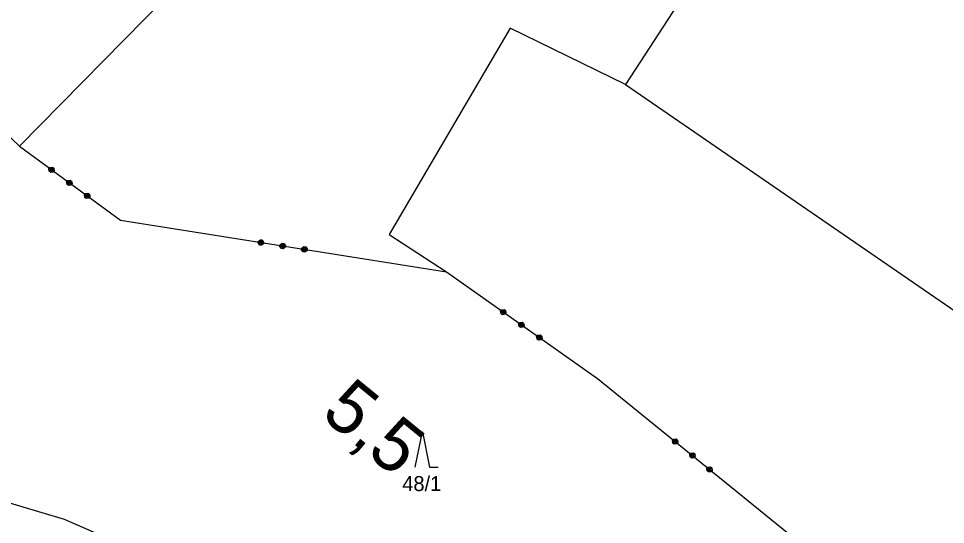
# Model space of a CAD drawing. Extents: x -866656 to -858817, y -1041816 to -1038653.
# Drawn here: x -864815.8 to -864710.7, y -1041143.1 to -1041085.8 of the extents above; entities that cross this region are included whole.
import ezdxf

# ---------------------------------------------------------------- set-up
doc = ezdxf.new("R2010")
doc.units = 0
for name, color, linetype in [('Vrstva 1', 7, 'Continuous'), ('Vrstva 3', 7, 'Continuous'), ('Vrstva 7', 7, 'Continuous')]:
    doc.layers.add(name, color=color, linetype=linetype)

msp = doc.modelspace()

# ---------------------------------------------------------------- linework, layer by layer
at = {"layer": 'Vrstva 1'}
for p, q in [((-864815.68, -1041100.22), (-864859.57, -1041058.28)), ((-864735.74, -1041075.92), (-864746.95, -1041093.22)), ((-864760.05, -1041086.83), (-864773.75, -1041110.2)), ((-864746.95, -1041093.22), (-864760.05, -1041086.83)), ((-864746.95, -1041093.22), (-864694.02, -1041129.59)), ((-864773.75, -1041110.2), (-864767.26, -1041114.45)), ((-864770.8, -1041136.59), (-864770, -1041132.59)), ((-864770, -1041132.59), (-864769.2, -1041136.59)), ((-864810.58, -1041142.49), (-864834, -1041135.62)), ((-864769.2, -1041136.59), (-864768.2, -1041136.59)), ((-864775.1, -1041157.93), (-864810.58, -1041142.49))]:
    msp.add_line(p, q, dxfattribs=at)
at = {"layer": 'Vrstva 3'}
for p, q in [((-864762.31, -1041045.95), (-864815.68, -1041100.22)), ((-864762.31, -1041045.95), (-864815.68, -1041100.22)), ((-864815.68, -1041100.22), (-864804.23, -1041108.61)), ((-864815.68, -1041100.22), (-864804.23, -1041108.61)), ((-864812.35, -1041102.78), (-864812.23, -1041102.62)), ((-864812.35, -1041102.78), (-864812.23, -1041102.62)), ((-864812.31, -1041103.06), (-864812.35, -1041102.78)), ((-864812.31, -1041103.06), (-864812.35, -1041102.78)), ((-864812.15, -1041103.18), (-864812.31, -1041103.06)), ((-864812.15, -1041103.18), (-864812.31, -1041103.06)), ((-864812.15, -1041102.68), (-864812.27, -1041102.84)), ((-864812.15, -1041102.68), (-864812.27, -1041102.84)), ((-864812.27, -1041102.84), (-864812.25, -1041102.98)), ((-864812.27, -1041102.84), (-864812.25, -1041102.98)), ((-864812.25, -1041102.98), (-864812.01, -1041102.66)), ((-864812.25, -1041102.98), (-864812.01, -1041102.66)), ((-864812.23, -1041102.62), (-864811.96, -1041102.58)), ((-864812.23, -1041102.62), (-864811.96, -1041102.58)), ((-864811.93, -1041102.72), (-864812.17, -1041103.04)), ((-864811.93, -1041102.72), (-864812.17, -1041103.04)), ((-864811.87, -1041103.14), (-864812.15, -1041103.18)), ((-864811.87, -1041103.14), (-864812.15, -1041103.18)), ((-864811.85, -1041102.78), (-864812.09, -1041103.1)), ((-864811.85, -1041102.78), (-864812.09, -1041103.1)), ((-864812.09, -1041103.1), (-864811.95, -1041103.08)), ((-864812.09, -1041103.1), (-864811.95, -1041103.08)), ((-864812.01, -1041102.66), (-864811.85, -1041102.78)), ((-864812.01, -1041102.66), (-864811.85, -1041102.78)), ((-864811.96, -1041102.58), (-864811.79, -1041102.7)), ((-864811.96, -1041102.58), (-864811.79, -1041102.7)), ((-864811.95, -1041103.08), (-864811.83, -1041102.92)), ((-864811.95, -1041103.08), (-864811.83, -1041102.92)), ((-864811.75, -1041102.97), (-864811.87, -1041103.14)), ((-864811.75, -1041102.97), (-864811.87, -1041103.14)), ((-864811.79, -1041102.7), (-864811.75, -1041102.97)), ((-864811.79, -1041102.7), (-864811.75, -1041102.97)), ((-864810.34, -1041104.26), (-864810.22, -1041104.1)), ((-864810.34, -1041104.26), (-864810.22, -1041104.1)), ((-864810.29, -1041104.54), (-864810.34, -1041104.26)), ((-864810.29, -1041104.54), (-864810.34, -1041104.26)), ((-864810.14, -1041104.16), (-864810.26, -1041104.32)), ((-864810.14, -1041104.16), (-864810.26, -1041104.32)), ((-864810.26, -1041104.32), (-864810.23, -1041104.46)), ((-864810.26, -1041104.32), (-864810.23, -1041104.46)), ((-864810.23, -1041104.46), (-864810, -1041104.14)), ((-864810.23, -1041104.46), (-864810, -1041104.14)), ((-864810.22, -1041104.1), (-864809.94, -1041104.05)), ((-864810.22, -1041104.1), (-864809.94, -1041104.05)), ((-864809.92, -1041104.19), (-864810.15, -1041104.52)), ((-864809.92, -1041104.19), (-864810.15, -1041104.52)), ((-864809.84, -1041104.25), (-864810.07, -1041104.58)), ((-864809.84, -1041104.25), (-864810.07, -1041104.58)), ((-864810, -1041104.14), (-864809.84, -1041104.25)), ((-864810, -1041104.14), (-864809.84, -1041104.25)), ((-864809.94, -1041104.05), (-864809.78, -1041104.17)), ((-864809.94, -1041104.05), (-864809.78, -1041104.17)), ((-864809.93, -1041104.55), (-864809.82, -1041104.39)), ((-864809.93, -1041104.55), (-864809.82, -1041104.39)), ((-864809.73, -1041104.45), (-864809.85, -1041104.61)), ((-864809.73, -1041104.45), (-864809.85, -1041104.61)), ((-864809.78, -1041104.17), (-864809.73, -1041104.45)), ((-864809.78, -1041104.17), (-864809.73, -1041104.45)), ((-864810.13, -1041104.66), (-864810.29, -1041104.54)), ((-864810.13, -1041104.66), (-864810.29, -1041104.54)), ((-864809.85, -1041104.61), (-864810.13, -1041104.66)), ((-864809.85, -1041104.61), (-864810.13, -1041104.66)), ((-864810.07, -1041104.58), (-864809.93, -1041104.55)), ((-864810.07, -1041104.58), (-864809.93, -1041104.55)), ((-864808.2, -1041105.58), (-864807.92, -1041105.53)), ((-864808.2, -1041105.58), (-864807.92, -1041105.53)), ((-864807.92, -1041105.53), (-864807.76, -1041105.65)), ((-864807.92, -1041105.53), (-864807.76, -1041105.65)), ((-864808.32, -1041105.74), (-864808.2, -1041105.58)), ((-864808.32, -1041105.74), (-864808.2, -1041105.58)), ((-864808.28, -1041106.02), (-864808.32, -1041105.74)), ((-864808.28, -1041106.02), (-864808.32, -1041105.74)), ((-864808.11, -1041106.13), (-864808.28, -1041106.02)), ((-864808.11, -1041106.13), (-864808.28, -1041106.02)), ((-864808.12, -1041105.63), (-864808.24, -1041105.8)), ((-864808.12, -1041105.63), (-864808.24, -1041105.8)), ((-864808.24, -1041105.8), (-864808.22, -1041105.94)), ((-864808.24, -1041105.8), (-864808.22, -1041105.94)), ((-864808.22, -1041105.94), (-864807.98, -1041105.61)), ((-864808.22, -1041105.94), (-864807.98, -1041105.61)), ((-864807.9, -1041105.67), (-864808.14, -1041105.99)), ((-864807.9, -1041105.67), (-864808.14, -1041105.99)), ((-864807.84, -1041106.09), (-864808.11, -1041106.13)), ((-864807.84, -1041106.09), (-864808.11, -1041106.13)), ((-864807.82, -1041105.73), (-864808.06, -1041106.05)), ((-864807.82, -1041105.73), (-864808.06, -1041106.05)), ((-864808.06, -1041106.05), (-864807.92, -1041106.03)), ((-864808.06, -1041106.05), (-864807.92, -1041106.03)), ((-864807.98, -1041105.61), (-864807.82, -1041105.73)), ((-864807.98, -1041105.61), (-864807.82, -1041105.73)), ((-864807.92, -1041106.03), (-864807.8, -1041105.87)), ((-864807.92, -1041106.03), (-864807.8, -1041105.87)), ((-864807.72, -1041105.93), (-864807.84, -1041106.09)), ((-864807.72, -1041105.93), (-864807.84, -1041106.09)), ((-864807.76, -1041105.65), (-864807.72, -1041105.93)), ((-864807.76, -1041105.65), (-864807.72, -1041105.93)), ((-864804.23, -1041108.61), (-864767.26, -1041114.45)), ((-864804.23, -1041108.61), (-864767.26, -1041114.45)), ((-864788.62, -1041111.18), (-864788.59, -1041110.98)), ((-864788.62, -1041111.18), (-864788.59, -1041110.98)), ((-864788.46, -1041111.41), (-864788.62, -1041111.18)), ((-864788.46, -1041111.41), (-864788.62, -1041111.18)), ((-864788.59, -1041110.98), (-864788.36, -1041110.81)), ((-864788.59, -1041110.98), (-864788.36, -1041110.81)), ((-864788.49, -1041110.99), (-864788.53, -1041111.19)), ((-864788.49, -1041110.99), (-864788.53, -1041111.19)), ((-864788.53, -1041111.19), (-864788.44, -1041111.31)), ((-864788.53, -1041111.19), (-864788.44, -1041111.31)), ((-864788.26, -1041111.44), (-864788.46, -1041111.41)), ((-864788.26, -1041111.44), (-864788.46, -1041111.41)), ((-864788.44, -1041111.31), (-864788.38, -1041110.91)), ((-864788.44, -1041111.31), (-864788.38, -1041110.91)), ((-864788.38, -1041110.91), (-864788.18, -1041110.94)), ((-864788.38, -1041110.91), (-864788.18, -1041110.94)), ((-864788.36, -1041110.81), (-864788.17, -1041110.84)), ((-864788.36, -1041110.81), (-864788.17, -1041110.84)), ((-864788.28, -1041110.93), (-864788.34, -1041111.32)), ((-864788.28, -1041110.93), (-864788.34, -1041111.32)), ((-864788.03, -1041111.27), (-864788.26, -1041111.44)), ((-864788.03, -1041111.27), (-864788.26, -1041111.44)), ((-864788.18, -1041110.94), (-864788.24, -1041111.34)), ((-864788.18, -1041110.94), (-864788.24, -1041111.34)), ((-864788.24, -1041111.34), (-864788.13, -1041111.25)), ((-864788.24, -1041111.34), (-864788.13, -1041111.25)), ((-864788.17, -1041110.84), (-864788, -1041111.07)), ((-864788.17, -1041110.84), (-864788, -1041111.07)), ((-864788.13, -1041111.25), (-864788.1, -1041111.06)), ((-864788.13, -1041111.25), (-864788.1, -1041111.06)), ((-864788, -1041111.07), (-864788.03, -1041111.27)), ((-864788, -1041111.07), (-864788.03, -1041111.27)), ((-864786.16, -1041111.57), (-864786.12, -1041111.37)), ((-864786.16, -1041111.57), (-864786.12, -1041111.37)), ((-864785.99, -1041111.8), (-864786.16, -1041111.57)), ((-864785.99, -1041111.8), (-864786.16, -1041111.57)), ((-864786.12, -1041111.37), (-864785.9, -1041111.2)), ((-864786.12, -1041111.37), (-864785.9, -1041111.2)), ((-864786.03, -1041111.38), (-864786.06, -1041111.58)), ((-864786.03, -1041111.38), (-864786.06, -1041111.58)), ((-864786.06, -1041111.58), (-864785.97, -1041111.7)), ((-864786.06, -1041111.58), (-864785.97, -1041111.7)), ((-864785.79, -1041111.83), (-864785.99, -1041111.8)), ((-864785.79, -1041111.83), (-864785.99, -1041111.8)), ((-864785.97, -1041111.7), (-864785.91, -1041111.3)), ((-864785.97, -1041111.7), (-864785.91, -1041111.3)), ((-864785.91, -1041111.3), (-864785.71, -1041111.33)), ((-864785.91, -1041111.3), (-864785.71, -1041111.33)), ((-864785.9, -1041111.2), (-864785.7, -1041111.23)), ((-864785.9, -1041111.2), (-864785.7, -1041111.23)), ((-864785.81, -1041111.32), (-864785.87, -1041111.71)), ((-864785.81, -1041111.32), (-864785.87, -1041111.71)), ((-864785.56, -1041111.66), (-864785.79, -1041111.83)), ((-864785.56, -1041111.66), (-864785.79, -1041111.83)), ((-864785.71, -1041111.33), (-864785.78, -1041111.73)), ((-864785.71, -1041111.33), (-864785.78, -1041111.73)), ((-864785.78, -1041111.73), (-864785.66, -1041111.64)), ((-864785.78, -1041111.73), (-864785.66, -1041111.64)), ((-864785.7, -1041111.23), (-864785.53, -1041111.46)), ((-864785.7, -1041111.23), (-864785.53, -1041111.46)), ((-864785.66, -1041111.64), (-864785.63, -1041111.45)), ((-864785.66, -1041111.64), (-864785.63, -1041111.45)), ((-864785.53, -1041111.46), (-864785.56, -1041111.66)), ((-864785.53, -1041111.46), (-864785.56, -1041111.66)), ((-864783.69, -1041111.96), (-864783.66, -1041111.76)), ((-864783.69, -1041111.96), (-864783.66, -1041111.76)), ((-864783.66, -1041111.76), (-864783.43, -1041111.59)), ((-864783.66, -1041111.76), (-864783.43, -1041111.59)), ((-864783.56, -1041111.77), (-864783.59, -1041111.97)), ((-864783.56, -1041111.77), (-864783.59, -1041111.97)), ((-864783.5, -1041112.09), (-864783.44, -1041111.69)), ((-864783.5, -1041112.09), (-864783.44, -1041111.69)), ((-864783.44, -1041111.69), (-864783.24, -1041111.72)), ((-864783.44, -1041111.69), (-864783.24, -1041111.72)), ((-864783.43, -1041111.59), (-864783.23, -1041111.62)), ((-864783.43, -1041111.59), (-864783.23, -1041111.62)), ((-864783.34, -1041111.71), (-864783.41, -1041112.1)), ((-864783.34, -1041111.71), (-864783.41, -1041112.1)), ((-864783.24, -1041111.72), (-864783.31, -1041112.12)), ((-864783.24, -1041111.72), (-864783.31, -1041112.12)), ((-864783.23, -1041111.62), (-864783.06, -1041111.85)), ((-864783.23, -1041111.62), (-864783.06, -1041111.85)), ((-864783.19, -1041112.03), (-864783.16, -1041111.84)), ((-864783.19, -1041112.03), (-864783.16, -1041111.84)), ((-864783.52, -1041112.19), (-864783.69, -1041111.96)), ((-864783.52, -1041112.19), (-864783.69, -1041111.96)), ((-864783.59, -1041111.97), (-864783.5, -1041112.09)), ((-864783.59, -1041111.97), (-864783.5, -1041112.09)), ((-864783.32, -1041112.22), (-864783.52, -1041112.19)), ((-864783.32, -1041112.22), (-864783.52, -1041112.19)), ((-864783.09, -1041112.05), (-864783.32, -1041112.22)), ((-864783.09, -1041112.05), (-864783.32, -1041112.22)), ((-864783.31, -1041112.12), (-864783.19, -1041112.03)), ((-864783.31, -1041112.12), (-864783.19, -1041112.03)), ((-864783.06, -1041111.85), (-864783.09, -1041112.05)), ((-864783.06, -1041111.85), (-864783.09, -1041112.05)), ((-864767.26, -1041114.45), (-864750.13, -1041126.55)), ((-864767.26, -1041114.45), (-864750.13, -1041126.55)), ((-864761.12, -1041118.91), (-864761.01, -1041118.74)), ((-864761.12, -1041118.91), (-864761.01, -1041118.74)), ((-864761.07, -1041119.19), (-864761.12, -1041118.91)), ((-864761.07, -1041119.19), (-864761.12, -1041118.91)), ((-864760.91, -1041119.3), (-864761.07, -1041119.19)), ((-864760.91, -1041119.3), (-864761.07, -1041119.19)), ((-864760.92, -1041118.8), (-864761.04, -1041118.97)), ((-864760.92, -1041118.8), (-864761.04, -1041118.97)), ((-864761.04, -1041118.97), (-864761.02, -1041119.1)), ((-864761.04, -1041118.97), (-864761.02, -1041119.1)), ((-864761.02, -1041119.1), (-864760.78, -1041118.78)), ((-864761.02, -1041119.1), (-864760.78, -1041118.78)), ((-864761.01, -1041118.74), (-864760.73, -1041118.7)), ((-864761.01, -1041118.74), (-864760.73, -1041118.7)), ((-864760.7, -1041118.84), (-864760.93, -1041119.16)), ((-864760.7, -1041118.84), (-864760.93, -1041119.16)), ((-864760.62, -1041118.89), (-864760.85, -1041119.22)), ((-864760.62, -1041118.89), (-864760.85, -1041119.22)), ((-864760.85, -1041119.22), (-864760.71, -1041119.2)), ((-864760.85, -1041119.22), (-864760.71, -1041119.2)), ((-864760.78, -1041118.78), (-864760.62, -1041118.89)), ((-864760.78, -1041118.78), (-864760.62, -1041118.89)), ((-864760.73, -1041118.7), (-864760.56, -1041118.81)), ((-864760.73, -1041118.7), (-864760.56, -1041118.81)), ((-864760.71, -1041119.2), (-864760.6, -1041119.03)), ((-864760.71, -1041119.2), (-864760.6, -1041119.03)), ((-864760.52, -1041119.09), (-864760.63, -1041119.25)), ((-864760.52, -1041119.09), (-864760.63, -1041119.25)), ((-864760.56, -1041118.81), (-864760.52, -1041119.09)), ((-864760.56, -1041118.81), (-864760.52, -1041119.09)), ((-864760.63, -1041119.25), (-864760.91, -1041119.3)), ((-864760.63, -1041119.25), (-864760.91, -1041119.3)), ((-864759.08, -1041120.35), (-864758.96, -1041120.19)), ((-864759.08, -1041120.35), (-864758.96, -1041120.19)), ((-864758.88, -1041120.24), (-864759, -1041120.41)), ((-864758.88, -1041120.24), (-864759, -1041120.41)), ((-864758.97, -1041120.55), (-864758.74, -1041120.22)), ((-864758.97, -1041120.55), (-864758.74, -1041120.22)), ((-864758.96, -1041120.19), (-864758.69, -1041120.14)), ((-864758.96, -1041120.19), (-864758.69, -1041120.14)), ((-864758.74, -1041120.22), (-864758.58, -1041120.34)), ((-864758.74, -1041120.22), (-864758.58, -1041120.34)), ((-864758.69, -1041120.14), (-864758.52, -1041120.25)), ((-864758.69, -1041120.14), (-864758.52, -1041120.25)), ((-864759.03, -1041120.63), (-864759.08, -1041120.35)), ((-864759.03, -1041120.63), (-864759.08, -1041120.35)), ((-864758.87, -1041120.74), (-864759.03, -1041120.63)), ((-864758.87, -1041120.74), (-864759.03, -1041120.63)), ((-864759, -1041120.41), (-864758.97, -1041120.55)), ((-864759, -1041120.41), (-864758.97, -1041120.55)), ((-864758.66, -1041120.28), (-864758.89, -1041120.6)), ((-864758.66, -1041120.28), (-864758.89, -1041120.6)), ((-864758.59, -1041120.7), (-864758.87, -1041120.74)), ((-864758.59, -1041120.7), (-864758.87, -1041120.74)), ((-864758.58, -1041120.34), (-864758.81, -1041120.66)), ((-864758.58, -1041120.34), (-864758.81, -1041120.66)), ((-864758.81, -1041120.66), (-864758.67, -1041120.64)), ((-864758.81, -1041120.66), (-864758.67, -1041120.64)), ((-864758.67, -1041120.64), (-864758.56, -1041120.48)), ((-864758.67, -1041120.64), (-864758.56, -1041120.48)), ((-864758.47, -1041120.53), (-864758.59, -1041120.7)), ((-864758.47, -1041120.53), (-864758.59, -1041120.7)), ((-864758.52, -1041120.25), (-864758.47, -1041120.53)), ((-864758.52, -1041120.25), (-864758.47, -1041120.53)), ((-864757.04, -1041121.79), (-864756.92, -1041121.63)), ((-864757.04, -1041121.79), (-864756.92, -1041121.63)), ((-864756.99, -1041122.07), (-864757.04, -1041121.79)), ((-864756.99, -1041122.07), (-864757.04, -1041121.79)), ((-864756.83, -1041122.19), (-864756.99, -1041122.07)), ((-864756.83, -1041122.19), (-864756.99, -1041122.07)), ((-864756.84, -1041121.69), (-864756.96, -1041121.85)), ((-864756.84, -1041121.69), (-864756.96, -1041121.85)), ((-864756.96, -1041121.85), (-864756.93, -1041121.99)), ((-864756.96, -1041121.85), (-864756.93, -1041121.99)), ((-864756.93, -1041121.99), (-864756.7, -1041121.66)), ((-864756.93, -1041121.99), (-864756.7, -1041121.66)), ((-864756.92, -1041121.63), (-864756.64, -1041121.58)), ((-864756.92, -1041121.63), (-864756.64, -1041121.58)), ((-864756.62, -1041121.72), (-864756.85, -1041122.05)), ((-864756.62, -1041121.72), (-864756.85, -1041122.05)), ((-864756.55, -1041122.14), (-864756.83, -1041122.19)), ((-864756.55, -1041122.14), (-864756.83, -1041122.19)), ((-864756.54, -1041121.78), (-864756.77, -1041122.1)), ((-864756.54, -1041121.78), (-864756.77, -1041122.1)), ((-864756.77, -1041122.1), (-864756.63, -1041122.08)), ((-864756.77, -1041122.1), (-864756.63, -1041122.08)), ((-864756.7, -1041121.66), (-864756.54, -1041121.78)), ((-864756.7, -1041121.66), (-864756.54, -1041121.78)), ((-864756.64, -1041121.58), (-864756.48, -1041121.7)), ((-864756.64, -1041121.58), (-864756.48, -1041121.7)), ((-864756.63, -1041122.08), (-864756.51, -1041121.92)), ((-864756.63, -1041122.08), (-864756.51, -1041121.92)), ((-864756.43, -1041121.98), (-864756.55, -1041122.14)), ((-864756.43, -1041121.98), (-864756.55, -1041122.14)), ((-864756.48, -1041121.7), (-864756.43, -1041121.98)), ((-864756.48, -1041121.7), (-864756.43, -1041121.98)), ((-864750.13, -1041126.55), (-864728.47, -1041144.08)), ((-864750.13, -1041126.55), (-864728.47, -1041144.08)), ((-864741.62, -1041133.57), (-864741.49, -1041133.41)), ((-864741.62, -1041133.57), (-864741.49, -1041133.41)), ((-864741.59, -1041133.85), (-864741.62, -1041133.57)), ((-864741.59, -1041133.85), (-864741.62, -1041133.57)), ((-864741.43, -1041133.97), (-864741.59, -1041133.85)), ((-864741.43, -1041133.97), (-864741.59, -1041133.85)), ((-864741.41, -1041133.47), (-864741.54, -1041133.63)), ((-864741.41, -1041133.47), (-864741.54, -1041133.63)), ((-864741.54, -1041133.63), (-864741.52, -1041133.77)), ((-864741.54, -1041133.63), (-864741.52, -1041133.77)), ((-864741.52, -1041133.77), (-864741.27, -1041133.46)), ((-864741.52, -1041133.77), (-864741.27, -1041133.46)), ((-864741.49, -1041133.41), (-864741.21, -1041133.38)), ((-864741.49, -1041133.41), (-864741.21, -1041133.38)), ((-864741.2, -1041133.52), (-864741.45, -1041133.83)), ((-864741.2, -1041133.52), (-864741.45, -1041133.83)), ((-864741.12, -1041133.59), (-864741.37, -1041133.9)), ((-864741.12, -1041133.59), (-864741.37, -1041133.9)), ((-864741.37, -1041133.9), (-864741.23, -1041133.88)), ((-864741.37, -1041133.9), (-864741.23, -1041133.88)), ((-864741.27, -1041133.46), (-864741.12, -1041133.59)), ((-864741.27, -1041133.46), (-864741.12, -1041133.59)), ((-864741.23, -1041133.88), (-864741.1, -1041133.73)), ((-864741.23, -1041133.88), (-864741.1, -1041133.73)), ((-864741.21, -1041133.38), (-864741.05, -1041133.51)), ((-864741.21, -1041133.38), (-864741.05, -1041133.51)), ((-864741.02, -1041133.79), (-864741.15, -1041133.95)), ((-864741.02, -1041133.79), (-864741.15, -1041133.95)), ((-864741.05, -1041133.51), (-864741.02, -1041133.79)), ((-864741.05, -1041133.51), (-864741.02, -1041133.79)), ((-864741.15, -1041133.95), (-864741.43, -1041133.97)), ((-864741.15, -1041133.95), (-864741.43, -1041133.97)), ((-864739.55, -1041134.98), (-864739.27, -1041134.96)), ((-864739.55, -1041134.98), (-864739.27, -1041134.96)), ((-864739.27, -1041134.96), (-864739.11, -1041135.08)), ((-864739.27, -1041134.96), (-864739.11, -1041135.08)), ((-864739.67, -1041135.14), (-864739.55, -1041134.98)), ((-864739.67, -1041135.14), (-864739.55, -1041134.98)), ((-864739.64, -1041135.42), (-864739.67, -1041135.14)), ((-864739.64, -1041135.42), (-864739.67, -1041135.14)), ((-864739.49, -1041135.55), (-864739.64, -1041135.42)), ((-864739.49, -1041135.55), (-864739.64, -1041135.42)), ((-864739.47, -1041135.05), (-864739.6, -1041135.2)), ((-864739.47, -1041135.05), (-864739.6, -1041135.2)), ((-864739.6, -1041135.2), (-864739.58, -1041135.34)), ((-864739.6, -1041135.2), (-864739.58, -1041135.34)), ((-864739.58, -1041135.34), (-864739.33, -1041135.03)), ((-864739.58, -1041135.34), (-864739.33, -1041135.03)), ((-864739.25, -1041135.1), (-864739.5, -1041135.41)), ((-864739.25, -1041135.1), (-864739.5, -1041135.41)), ((-864739.21, -1041135.52), (-864739.49, -1041135.55)), ((-864739.21, -1041135.52), (-864739.49, -1041135.55)), ((-864739.17, -1041135.16), (-864739.43, -1041135.47)), ((-864739.17, -1041135.16), (-864739.43, -1041135.47)), ((-864739.43, -1041135.47), (-864739.29, -1041135.46)), ((-864739.43, -1041135.47), (-864739.29, -1041135.46)), ((-864739.33, -1041135.03), (-864739.17, -1041135.16)), ((-864739.33, -1041135.03), (-864739.17, -1041135.16)), ((-864739.29, -1041135.46), (-864739.16, -1041135.3)), ((-864739.29, -1041135.46), (-864739.16, -1041135.3)), ((-864739.08, -1041135.36), (-864739.21, -1041135.52)), ((-864739.08, -1041135.36), (-864739.21, -1041135.52)), ((-864739.11, -1041135.08), (-864739.08, -1041135.36)), ((-864739.11, -1041135.08), (-864739.08, -1041135.36)), ((-864737.73, -1041136.71), (-864737.6, -1041136.56)), ((-864737.73, -1041136.71), (-864737.6, -1041136.56)), ((-864737.7, -1041136.99), (-864737.73, -1041136.71)), ((-864737.7, -1041136.99), (-864737.73, -1041136.71)), ((-864737.55, -1041137.12), (-864737.7, -1041136.99)), ((-864737.55, -1041137.12), (-864737.7, -1041136.99)), ((-864737.53, -1041136.62), (-864737.65, -1041136.78)), ((-864737.53, -1041136.62), (-864737.65, -1041136.78)), ((-864737.65, -1041136.78), (-864737.64, -1041136.92)), ((-864737.65, -1041136.78), (-864737.64, -1041136.92)), ((-864737.64, -1041136.92), (-864737.39, -1041136.61)), ((-864737.64, -1041136.92), (-864737.39, -1041136.61)), ((-864737.6, -1041136.56), (-864737.32, -1041136.53)), ((-864737.6, -1041136.56), (-864737.32, -1041136.53)), ((-864737.31, -1041136.67), (-864737.56, -1041136.98)), ((-864737.31, -1041136.67), (-864737.56, -1041136.98)), ((-864737.23, -1041136.73), (-864737.48, -1041137.04)), ((-864737.23, -1041136.73), (-864737.48, -1041137.04)), ((-864737.48, -1041137.04), (-864737.34, -1041137.03)), ((-864737.48, -1041137.04), (-864737.34, -1041137.03)), ((-864737.39, -1041136.61), (-864737.23, -1041136.73)), ((-864737.39, -1041136.61), (-864737.23, -1041136.73)), ((-864737.34, -1041137.03), (-864737.22, -1041136.87)), ((-864737.34, -1041137.03), (-864737.22, -1041136.87)), ((-864737.32, -1041136.53), (-864737.17, -1041136.65)), ((-864737.32, -1041136.53), (-864737.17, -1041136.65)), ((-864737.14, -1041136.94), (-864737.26, -1041137.09)), ((-864737.14, -1041136.94), (-864737.26, -1041137.09)), ((-864737.17, -1041136.65), (-864737.14, -1041136.94)), ((-864737.17, -1041136.65), (-864737.14, -1041136.94)), ((-864737.26, -1041137.09), (-864737.55, -1041137.12)), ((-864737.26, -1041137.09), (-864737.55, -1041137.12))]:
    msp.add_line(p, q, dxfattribs=at)

# ---------------------------------------------------------------- texts
at = {"layer": 'Vrstva 1'}
msp.add_text('48/1', height=1.7, dxfattribs=at).set_placement((-864772.28, -1041139.29))
at = {"layer": 'Vrstva 7'}
msp.add_text('5,5', height=6, rotation=320.7479, dxfattribs=at).set_placement((-864781.66, -1041130.79))

doc.saveas('drawing.dxf')
